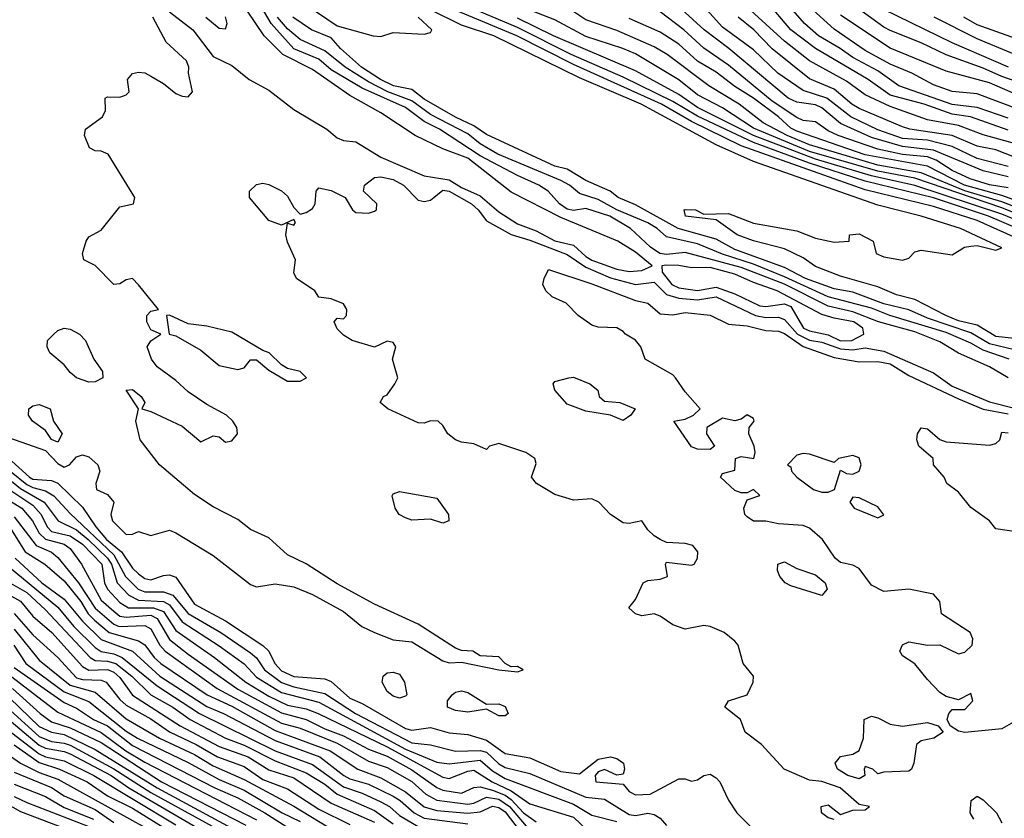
# Model space of a CAD drawing. Header units: metres. Extents: x -51132 to -49532, y -231222 to -229437.
# Tile 549 of 656: x -50595 to -50515, y -229629 to -229565. Entities that reach past the tile are written whole.
import ezdxf

# ---------------------------------------------------------------- set-up
doc = ezdxf.new("R2010")
doc.units = ezdxf.units.M
for name, color, linetype in [('CONTOUR_HALF', 8, 'Continuous'), ('CONTOUR_INDEX', 1, 'Continuous'), ('CONTOUR_INTER', 3, 'Continuous')]:
    doc.layers.add(name, color=color, linetype=linetype)

msp = doc.modelspace()

# ---------------------------------------------------------------- linework, layer by layer
at = {"layer": 'CONTOUR_HALF'}
for points, elevation in [([(-50513.08, -229582.296), (-50516.674, -229580.759), (-50521.08, -229579.28), (-50526.58, -229577.953), (-50531.08, -229576.505), (-50535.58, -229574.83), (-50540.08, -229572.715), (-50542.08, -229571.528), (-50546.08, -229569.579), (-50550.247, -229567.759), (-50554.58, -229565.575), (-50561.58, -229562.615)], 13.5), ([(-50515.08, -229577.598), (-50517.08, -229577.122), (-50521.08, -229575.457), (-50523.58, -229575.156), (-50526.08, -229574.426), (-50528.58, -229573.314), (-50530.08, -229572.033), (-50530.58, -229571.81), (-50532.08, -229571.577), (-50532.801, -229571.259), (-50537.552, -229567.259), (-50539.542, -229565.759), (-50542.58, -229562.976)], 16.5), ([(-50512.08, -229581.518), (-50515.58, -229580.087), (-50522.58, -229577.7), (-50525.58, -229577.149), (-50531.08, -229575.547), (-50535.58, -229573.689), (-50538.08, -229572.037), (-50540.08, -229571.006), (-50541.58, -229569.776), (-50545.08, -229567.702), (-50546.092, -229567.259), (-50549.08, -229566.294), (-50551.58, -229564.973), (-50555.08, -229563.601)], 14.5), ([(-50512.58, -229570.554), (-50515.58, -229569.514), (-50517.08, -229568.848), (-50520.08, -229567.781), (-50522.08, -229566.807), (-50524.58, -229565.81), (-50525.08, -229565.559), (-50528.08, -229563.372)], 20.5), ([(-50582.58, -229564.314), (-50580.711, -229565.759), (-50579.08, -229567.919), (-50577.58, -229568.646), (-50576.179, -229569.759), (-50574.58, -229570.626), (-50572.58, -229572.165), (-50569.924, -229573.759), (-50569.08, -229574.461), (-50568.58, -229574.667), (-50567.58, -229574.787), (-50565.58, -229576.005), (-50562.08, -229577.502), (-50560.08, -229577.823), (-50559.08, -229578.458), (-50557.58, -229579.116), (-50556.08, -229580.406), (-50554.58, -229581.375), (-50553.08, -229581.924), (-50551.58, -229582.739), (-50550.08, -229583.1), (-50549.08, -229584.009), (-50548.58, -229584.309), (-50546.58, -229585.018), (-50545.58, -229585.21), (-50544.58, -229585.119), (-50543.726, -229584.759), (-50545.08, -229583.645), (-50546.489, -229582.759), (-50551.08, -229580.861), (-50555.08, -229578.833), (-50558.58, -229576.099), (-50560.58, -229575.332), (-50562.824, -229574.259), (-50565.58, -229572.448), (-50568.08, -229571.052), (-50571.08, -229568.968), (-50573.468, -229567.759), (-50574.962, -229566.259), (-50576.313, -229564.259)], 10.5), ([(-50514.58, -229590.595), (-50516.08, -229590.435), (-50517.58, -229589.524), (-50519.08, -229589.176), (-50520.096, -229588.759), (-50522.58, -229587.453), (-50524.08, -229587.092), (-50525.58, -229586.45), (-50528.58, -229585.578), (-50530.58, -229584.798), (-50531.58, -229584.119), (-50533.08, -229583.379), (-50535.58, -229582.734), (-50536.881, -229582.259), (-50538.58, -229581.053), (-50541.048, -229580.759), (-50541.173, -229580.259), (-50541.08, -229580.232), (-50540.235, -229580.259), (-50539.58, -229580.591), (-50537.58, -229580.53), (-50535.58, -229581.32), (-50532.08, -229581.941), (-50530.58, -229582.527), (-50529.08, -229582.843), (-50527.889, -229582.759), (-50527.848, -229582.259), (-50527.08, -229582.171), (-50525.951, -229582.759), (-50525.706, -229583.759), (-50525.08, -229584.017), (-50523.58, -229584.291), (-50523.08, -229584.124), (-50522.58, -229583.63), (-50522.08, -229583.494), (-50519.58, -229583.86), (-50518.591, -229583.259), (-50518.08, -229583.159), (-50517.58, -229583.115), (-50516.08, -229583.505), (-50515.58, -229583.304), (-50518.907, -229581.759), (-50522.075, -229580.759), (-50525.58, -229579.878), (-50535.58, -229576.361), (-50538.58, -229575.023), (-50544.634, -229571.759), (-50549.58, -229569.63), (-50556.473, -229566.259), (-50559.08, -229565.378), (-50561.58, -229564.159)], 12.5), ([(-50515.08, -229573.846), (-50518.1, -229572.759), (-50519.58, -229572.543), (-50521.848, -229571.759), (-50524.58, -229571.024), (-50526.352, -229569.759), (-50530.58, -229567.271), (-50532.58, -229565.767), (-50534.08, -229564.001)], 18.5), ([(-50514.08, -229572.223), (-50517.58, -229570.918), (-50519.58, -229570.718), (-50521.08, -229570.187), (-50522.839, -229569.259), (-50524.58, -229568.532), (-50526.58, -229567.421), (-50529.08, -229565.713), (-50531.08, -229563.926)], 19.5), ([(-50596.58, -229598.222), (-50592.58, -229599.599), (-50591.58, -229600.666), (-50591.08, -229600.955), (-50590.649, -229600.759), (-50590.08, -229600.116), (-50589.58, -229599.952), (-50589.08, -229600.118), (-50588.355, -229600.759), (-50588.184, -229601.259), (-50588.513, -229602.259), (-50588.471, -229602.759), (-50587.58, -229603.139), (-50587.081, -229603.759), (-50587.324, -229604.759), (-50587.165, -229605.259), (-50586.08, -229606.372), (-50585.58, -229606.344), (-50585.08, -229606.137), (-50584.08, -229606.441), (-50582.58, -229606.031), (-50582.08, -229606.229), (-50579.08, -229608.07), (-50576.08, -229610.377), (-50575.58, -229610.576), (-50574.08, -229610.346), (-50572.58, -229610.579), (-50571.08, -229611.197), (-50568.58, -229612.56), (-50567.096, -229613.759), (-50566.095, -229614.259), (-50564.58, -229614.846), (-50563.08, -229614.991), (-50560.58, -229616.535), (-50560.08, -229616.684), (-50559.08, -229616.635), (-50556.086, -229617.259), (-50554.58, -229617.41), (-50554.125, -229617.259), (-50554.58, -229616.981), (-50555.08, -229617.002), (-50555.58, -229616.744), (-50556.08, -229616.216), (-50557.58, -229616.139), (-50558.164, -229615.759), (-50559.08, -229615.694), (-50559.58, -229615.521), (-50562.58, -229613.577), (-50566.08, -229611.972), (-50569.08, -229610.342), (-50571.58, -229608.732), (-50573.08, -229608.008), (-50574.58, -229606.627), (-50576.08, -229605.966), (-50577.08, -229605.171), (-50579.08, -229604.138), (-50580.58, -229603.157), (-50583.394, -229600.759), (-50584.94, -229598.759), (-50585.295, -229597.259), (-50585.095, -229596.259), (-50586.08, -229594.754), (-50585.58, -229594.705), (-50584.862, -229595.259), (-50584.576, -229595.759), (-50584.814, -229596.259), (-50584.08, -229596.48), (-50581.58, -229597.649), (-50580.08, -229598.899), (-50579.08, -229598.422), (-50578.58, -229598.521), (-50578.08, -229598.928), (-50577.58, -229598.838), (-50577.112, -229598.259), (-50577.17, -229597.759), (-50577.486, -229597.259), (-50578.013, -229596.759), (-50579.58, -229595.905), (-50581.08, -229594.879), (-50582.08, -229593.976), (-50583.58, -229592.881), (-50584.044, -229592.259), (-50584.397, -229591.259), (-50584.08, -229590.782), (-50583.278, -229590.259), (-50584.08, -229589.907), (-50584.412, -229589.259), (-50584.426, -229588.759), (-50584.08, -229588.408), (-50583.467, -229588.259), (-50585.08, -229586.279), (-50585.58, -229585.773), (-50586.08, -229585.868), (-50586.58, -229586.211), (-50587.08, -229586.26), (-50588.58, -229584.734), (-50589.489, -229584.259), (-50589.59, -229583.759), (-50589.3, -229582.759), (-50589.08, -229582.427), (-50588.08, -229581.89), (-50586.58, -229580.016), (-50585.499, -229579.759), (-50585.377, -229579.259), (-50587.539, -229575.759), (-50588.08, -229575.537), (-50588.58, -229575.496), (-50589.029, -229575.259), (-50589.423, -229574.259), (-50589.36, -229573.759), (-50587.977, -229572.759), (-50587.735, -229572.259), (-50587.758, -229571.259), (-50587.58, -229571.145), (-50586.58, -229571.183), (-50586.08, -229571.003), (-50585.823, -229570.759), (-50585.962, -229569.759), (-50585.58, -229569.282), (-50585.08, -229569.164), (-50584.58, -229569.236), (-50584.08, -229569.496), (-50583.08, -229570.072), (-50582.08, -229570.898), (-50581.58, -229571.102), (-50581.08, -229571.146), (-50580.744, -229570.759), (-50581.061, -229569.259), (-50581.023, -229568.759), (-50581.223, -229568.259), (-50582.854, -229566.759), (-50583.933, -229564.759)], 10.5), ([(-50515.011, -229592.259), (-50517.08, -229591.537), (-50518.08, -229590.967), (-50520.08, -229590.118), (-50524.618, -229588.759), (-50526.08, -229588.164), (-50529.571, -229587.259), (-50533.08, -229585.633), (-50535.58, -229584.63), (-50538.08, -229583.826), (-50540.08, -229582.985), (-50542.58, -229582.418), (-50543.329, -229581.759), (-50544.08, -229581.302), (-50546.58, -229580.236), (-50548.08, -229579.423), (-50549.58, -229578.929), (-50550.382, -229578.259), (-50551.08, -229577.878), (-50556.149, -229575.759), (-50557.58, -229574.951), (-50558.58, -229574.13), (-50561.58, -229572.591), (-50563.08, -229571.484), (-50565.026, -229570.759), (-50566.58, -229569.937), (-50568.439, -229568.759), (-50570.08, -229567.45), (-50572.08, -229566.55), (-50573.08, -229565.698), (-50573.905, -229564.759)], 11.5), ([(-50513.08, -229580.002), (-50515.58, -229579.082), (-50518.595, -229578.259), (-50521.58, -229576.736), (-50526.58, -229575.814), (-50532.08, -229573.923), (-50532.58, -229573.664), (-50533.578, -229572.759), (-50535.58, -229571.267), (-50537.08, -229570.333), (-50538.58, -229569.185), (-50540.08, -229568.291), (-50541.58, -229566.927), (-50543.08, -229565.959), (-50545.58, -229564.861)], 15.5), ([(-50513.08, -229576.601), (-50516.08, -229575.424), (-50517.58, -229575.135), (-50519.58, -229574.261), (-50523, -229573.759), (-50523.58, -229573.57), (-50527.08, -229572.104), (-50527.669, -229571.759), (-50529.08, -229570.55), (-50531.08, -229569.71), (-50534.08, -229567.306), (-50535.56, -229565.759), (-50536.816, -229564.759)], 17.5), ([(-50514.08, -229567.931), (-50517.58, -229566.487), (-50521.024, -229564.759)], 21.5), ([(-50514.08, -229621.151), (-50515.58, -229622.003), (-50518.58, -229622.294), (-50519.08, -229622.183), (-50519.738, -229621.759), (-50519.991, -229621.259), (-50519.86, -229620.759), (-50519.58, -229620.442), (-50518.58, -229620.437), (-50517.927, -229619.759), (-50518.08, -229619.167), (-50519.08, -229619.659), (-50520.08, -229619.397), (-50520.58, -229619.076), (-50521.58, -229618.029), (-50522.58, -229616.767), (-50523.58, -229616.132), (-50523.79, -229615.759), (-50523.58, -229615.234), (-50523.08, -229615.006), (-50521.58, -229615.266), (-50520.58, -229615.239), (-50519.08, -229615.962), (-50518.58, -229615.835), (-50517.964, -229615.259), (-50517.917, -229614.759), (-50518.125, -229614.259), (-50520.453, -229612.759), (-50520.572, -229611.759), (-50521.08, -229611.157), (-50523.08, -229610.779), (-50525.08, -229610.954), (-50526.08, -229610.436), (-50527.08, -229609.091), (-50527.58, -229608.841), (-50528.58, -229608.612), (-50528.996, -229608.259), (-50530.031, -229606.759), (-50531.08, -229605.861), (-50531.58, -229605.653), (-50533.58, -229605.512), (-50534.58, -229605.289), (-50535.58, -229605.282), (-50536.08, -229604.944), (-50536.27, -229604.759), (-50536.365, -229604.259), (-50536.08, -229603.59), (-50535.08, -229603.222), (-50535.58, -229602.745), (-50536.08, -229603.007), (-50536.58, -229603.027), (-50537.08, -229602.83), (-50538.224, -229601.759), (-50538.08, -229601.447), (-50537.08, -229601.181), (-50537.038, -229600.259), (-50536.58, -229600.101), (-50535.561, -229600.259), (-50535.442, -229599.759), (-50535.526, -229599.259), (-50535.948, -229598.259), (-50535.933, -229597.759), (-50535.514, -229597.259), (-50535.58, -229597.043), (-50536.08, -229596.751), (-50536.58, -229597.1), (-50537.08, -229597.216), (-50538.08, -229597), (-50539.325, -229597.759), (-50539.355, -229598.259), (-50538.706, -229599.259), (-50539.08, -229599.539), (-50540.08, -229599.49), (-50540.58, -229599.319), (-50541.998, -229597.259), (-50541.08, -229597.088), (-50540.405, -229596.759), (-50539.877, -229596.259), (-50541.08, -229594.881), (-50541.846, -229593.759), (-50542.08, -229593.517), (-50544.307, -229592.259), (-50544.649, -229591.259), (-50545.08, -229590.735), (-50545.893, -229590.259), (-50546.08, -229590.025), (-50546.58, -229589.741), (-50548.08, -229589.674), (-50548.58, -229589.527), (-50549.685, -229588.759), (-50550.648, -229587.759), (-50551.781, -229587.259), (-50552.307, -229586.759), (-50552.536, -229586.259), (-50552.442, -229585.759), (-50552.08, -229585.049), (-50548.58, -229586.2), (-50545.08, -229587.555), (-50544.08, -229587.754), (-50543.08, -229588.608), (-50542.08, -229588.689), (-50541.08, -229588.509), (-50539.08, -229588.723), (-50537.58, -229589.446), (-50536.08, -229589.571), (-50534.58, -229589.967), (-50533.58, -229590.004), (-50533.08, -229590.203), (-50531.58, -229591.236), (-50529.08, -229592.135), (-50527.08, -229592.483), (-50525.58, -229592.449), (-50524.58, -229592.649), (-50523.08, -229593.567), (-50519.08, -229595.447), (-50517.08, -229596.289), (-50515.08, -229596.664)], 11.5), ([(-50542.58, -229584.699), (-50542.945, -229584.759), (-50542.94, -229585.259), (-50542.161, -229586.259), (-50541.58, -229586.528), (-50540.08, -229586.731), (-50538.58, -229586.482), (-50537.08, -229587.014), (-50535.08, -229587.982), (-50534.58, -229588.03), (-50533.08, -229587.817), (-50532.58, -229588.026), (-50531.546, -229589.759), (-50531.08, -229589.983), (-50529.58, -229590.308), (-50528.58, -229590.782), (-50527.665, -229590.759), (-50526.703, -229590.259), (-50526.78, -229589.759), (-50527.496, -229589.259), (-50529.08, -229588.972), (-50530.08, -229588.657), (-50533.666, -229586.759), (-50535.58, -229586.091), (-50537.08, -229585.414), (-50539.08, -229584.889), (-50540.58, -229584.906), (-50541.58, -229584.715), (-50542.58, -229584.699)], 10.5), ([(-50582.58, -229588.712), (-50582.832, -229588.759), (-50582.605, -229590.259), (-50582.08, -229590.381), (-50580.08, -229591.527), (-50578.58, -229592.767), (-50577.08, -229593.092), (-50576.58, -229592.956), (-50576.08, -229592.303), (-50575.58, -229592.324), (-50574.58, -229593.143), (-50573.08, -229594.029), (-50572.08, -229594.019), (-50571.556, -229593.759), (-50572.073, -229593.259), (-50573.08, -229593.004), (-50573.58, -229592.71), (-50574.561, -229591.759), (-50575.08, -229591.566), (-50577.58, -229590.096), (-50579.58, -229589.599), (-50581.08, -229589.41), (-50582.58, -229588.712)], 10.5), ([(-50591.911, -229590.259), (-50591.58, -229589.959), (-50591.08, -229589.759), (-50590.58, -229589.84), (-50589.831, -229590.259), (-50589.349, -229590.759), (-50588.679, -229592.259), (-50587.979, -229593.259), (-50587.947, -229593.759), (-50588.58, -229594.079), (-50589.08, -229594.12), (-50590.08, -229593.753), (-50590.58, -229593.333), (-50591.08, -229592.717), (-50592.218, -229591.759), (-50592.44, -229591.259), (-50592.405, -229590.759), (-50591.911, -229590.259)], 10.5), ([(-50550.446, -229593.759), (-50550.08, -229593.706), (-50548.762, -229594.259), (-50548.105, -229594.759), (-50548.002, -229595.259), (-50547.58, -229595.639), (-50546.336, -229595.759), (-50545.108, -229596.259), (-50545.46, -229596.759), (-50546.08, -229597.209), (-50547.08, -229596.779), (-50549.08, -229596.441), (-50550.58, -229595.877), (-50551.583, -229594.759), (-50551.7, -229594.259), (-50551.58, -229594.052), (-50550.446, -229593.759)], 11.5), ([(-50593.912, -229596.259), (-50593.58, -229596.005), (-50593.08, -229595.903), (-50592.206, -229596.259), (-50591.926, -229597.259), (-50591.237, -229598.259), (-50591.58, -229598.928), (-50592.08, -229598.724), (-50592.58, -229598.001), (-50593.616, -229597.259), (-50593.927, -229596.759), (-50593.912, -229596.259)], 10.5), ([(-50599.152, -229598.259), (-50594.08, -229602.334), (-50593.58, -229602.592), (-50592.58, -229602.846), (-50591.891, -229603.259), (-50590.58, -229604.669), (-50587.08, -229608.009), (-50586.138, -229609.759), (-50585.105, -229610.759), (-50584.58, -229610.967), (-50583.08, -229610.992), (-50582.324, -229611.259), (-50581.08, -229612.714), (-50578.45, -229614.259), (-50576.08, -229615.891), (-50575.58, -229616.301), (-50574.943, -229617.259), (-50573.58, -229618.264), (-50572.58, -229618.625), (-50570.08, -229619.147), (-50567.628, -229620.759), (-50563.08, -229623.123), (-50561.58, -229623.29), (-50559.58, -229623.811), (-50557.58, -229623.755), (-50557.08, -229623.886), (-50556.08, -229624.817), (-50555.58, -229625.112), (-50553.58, -229625.594), (-50549.08, -229627.507), (-50547.58, -229627.658), (-50545.58, -229628.903), (-50545.08, -229628.962), (-50544.08, -229628.794), (-50543.58, -229628.893), (-50543.08, -229629.179), (-50542.58, -229629.789)], 11.5), ([(-50532.08, -229599.989), (-50532.854, -229600.759), (-50532.58, -229600.93), (-50532.514, -229601.259), (-50532.078, -229601.759), (-50530.753, -229602.759), (-50530.08, -229602.97), (-50529.58, -229602.958), (-50529.064, -229602.759), (-50528.58, -229601.197), (-50528.08, -229601.46), (-50527.58, -229601.507), (-50527.086, -229601.259), (-50526.908, -229600.759), (-50527.08, -229600.207), (-50527.58, -229600.014), (-50528.734, -229600.259), (-50529.08, -229600.563), (-50531.08, -229599.909), (-50531.58, -229599.858), (-50532.08, -229599.989)], 11.5), ([(-50597.08, -229601.702), (-50593.58, -229604), (-50592.922, -229604.759), (-50592.449, -229605.759), (-50592.08, -229606.126), (-50590.58, -229606.478), (-50589.58, -229607.15), (-50588.035, -229608.759), (-50587.821, -229610.259), (-50587.571, -229610.759), (-50586.58, -229611.844), (-50585.882, -229612.259), (-50583.877, -229612.259), (-50583.08, -229612.565), (-50582.08, -229614.09), (-50578.97, -229616.259), (-50576.443, -229618.259), (-50574.58, -229619.373), (-50573.08, -229620.091), (-50571.58, -229620.398), (-50570.628, -229620.759), (-50565.08, -229623.463), (-50560.58, -229625.891), (-50560.08, -229625.993), (-50558.58, -229625.412), (-50558.08, -229625.332), (-50556.617, -229626.259), (-50555.08, -229626.987), (-50553.58, -229628.04), (-50550.08, -229629.118), (-50548.866, -229630.259)], 12.5), ([(-50527.58, -229603.363), (-50527.818, -229603.759), (-50527.468, -229604.259), (-50525.58, -229605.03), (-50525.08, -229604.781), (-50525.58, -229604.141), (-50527.08, -229603.42), (-50527.58, -229603.363)], 11.5), ([(-50595.08, -229604.952), (-50593.333, -229607.259), (-50592.08, -229607.786), (-50591.58, -229608.225), (-50589.901, -229610.259), (-50588.58, -229612.301), (-50587.08, -229613.571), (-50586.636, -229613.759), (-50584.58, -229613.697), (-50584.08, -229613.947), (-50583.367, -229615.259), (-50582.937, -229615.759), (-50578.756, -229618.759), (-50573.58, -229621.534), (-50572.08, -229621.949), (-50569.08, -229623.146), (-50566.58, -229624.598), (-50565.08, -229625.115), (-50563.08, -229626.25), (-50561.945, -229627.259), (-50561.08, -229627.74), (-50558.58, -229628.064), (-50558.08, -229627.986), (-50557.08, -229627.501), (-50556.08, -229627.657), (-50555.233, -229628.259), (-50553.58, -229630.184)], 13.5), ([(-50595.018, -229608.259), (-50592.864, -229610.259), (-50591.08, -229611.579), (-50589.58, -229613.35), (-50588.08, -229614.82), (-50585.58, -229615.764), (-50583.376, -229617.759), (-50579.58, -229620.208), (-50578.243, -229620.759), (-50574.08, -229622.945), (-50570.479, -229624.259), (-50568.544, -229625.759), (-50568.08, -229626.025), (-50566.58, -229626.466), (-50564.58, -229627.426), (-50564.016, -229627.759), (-50562.881, -229628.759), (-50562.08, -229629.19), (-50558.58, -229629.641)], 14.5), ([(-50533.622, -229608.759), (-50533.08, -229608.569), (-50532.08, -229609.103), (-50530.58, -229609.621), (-50529.809, -229610.259), (-50529.638, -229610.759), (-50530.08, -229611.284), (-50532.58, -229610.495), (-50533.024, -229610.259), (-50533.456, -229609.759), (-50533.644, -229609.259), (-50533.622, -229608.759)], 11.5), ([(-50595.58, -229610.168), (-50594.08, -229611.043), (-50592.58, -229612.423), (-50588.986, -229616.259), (-50588.58, -229616.496), (-50587.58, -229616.548), (-50586.909, -229616.759), (-50585.63, -229617.759), (-50584.08, -229619.259), (-50582.327, -229620.259), (-50580.92, -229621.259), (-50578.08, -229622.751), (-50576.58, -229623.313), (-50574.08, -229624.581), (-50571.58, -229625.551), (-50570.08, -229626.459), (-50569.08, -229627.25), (-50566.08, -229628.564), (-50564.58, -229629.641)], 15.5), ([(-50595.08, -229612.717), (-50593.58, -229614.441), (-50591.58, -229616.266), (-50590.08, -229617.887), (-50589.58, -229618.045), (-50588.08, -229618.096), (-50587.681, -229618.259), (-50586.58, -229619.651), (-50586.08, -229620.097), (-50584.08, -229621.199), (-50582.58, -229622.235), (-50580.44, -229623.259), (-50578.734, -229624.259), (-50576.58, -229625.023), (-50575.08, -229626.08), (-50573.08, -229626.822), (-50570.58, -229628.466), (-50568.08, -229629.686)], 16.5), ([(-50595.119, -229615.259), (-50594.142, -229616.759), (-50591.08, -229619.017), (-50589.08, -229619.79), (-50586.08, -229622.188), (-50585.175, -229622.759), (-50581.08, -229624.71), (-50578.58, -229626.082), (-50576.58, -229626.943), (-50573.518, -229628.759), (-50572.08, -229629.457)], 17.5), ([(-50596.58, -229616.849), (-50591.58, -229620.667), (-50588.08, -229622.29), (-50586.104, -229623.759), (-50584.58, -229624.696), (-50575.58, -229629.323)], 18.5), ([(-50596.278, -229618.759), (-50593.08, -229621.811), (-50592.08, -229622.273), (-50591.08, -229622.449), (-50588.58, -229623.672), (-50583.58, -229626.759), (-50574.309, -229631.759)], 19.5), ([(-50596.58, -229620.397), (-50593.08, -229623.311), (-50592.58, -229623.556), (-50591.08, -229623.818), (-50590.58, -229624.025), (-50587.297, -229625.759), (-50585.853, -229626.759), (-50580.08, -229630.121)], 20.5), ([(-50526.674, -229621.259), (-50526.08, -229620.994), (-50525.58, -229621.112), (-50524.58, -229621.614), (-50523.58, -229621.799), (-50521.58, -229621.5), (-50520.711, -229621.759), (-50520.311, -229622.259), (-50521.064, -229622.759), (-50522.08, -229622.969), (-50522.445, -229623.259), (-50522.678, -229624.759), (-50522.863, -229625.259), (-50523.08, -229625.403), (-50525.08, -229625.477), (-50525.58, -229625.609), (-50525.986, -229625.259), (-50526.58, -229625.032), (-50526.671, -229625.259), (-50526.612, -229625.759), (-50527.08, -229626.035), (-50527.992, -229625.759), (-50528.814, -229625.259), (-50528.995, -229624.759), (-50528.58, -229624.229), (-50527.58, -229624.034), (-50527.08, -229623.745), (-50526.726, -229622.759), (-50526.674, -229621.259)], 11.5), ([(-50595.08, -229623.284), (-50593.08, -229624.719), (-50591.431, -229625.259), (-50589.216, -229626.259), (-50587.58, -229627.382), (-50585.58, -229628.372), (-50582.526, -229630.259)], 21.5), ([(-50595.08, -229625.492), (-50592.08, -229626.717), (-50591.08, -229627.404), (-50588.58, -229628.495), (-50587.08, -229629.533)], 22.5), ([(-50595.08, -229627.438), (-50594.08, -229627.925), (-50589.08, -229629.856)], 23.5), ([(-50517.855, -229629.259), (-50518.13, -229628.759), (-50518.054, -229627.759), (-50517.58, -229627.406), (-50517.08, -229627.707), (-50516.014, -229628.759), (-50515.58, -229629.571)], 11.5)]:
    msp.add_lwpolyline(points, dxfattribs=dict(at, elevation=elevation))
at = {"layer": 'CONTOUR_INDEX'}
for points, elevation in [([(-50508.58, -229582.313), (-50515.58, -229579.615), (-50518.58, -229578.726), (-50522.08, -229577.272), (-50525.58, -229576.649), (-50531.08, -229575.013), (-50532.872, -229574.259), (-50534.794, -229573.259), (-50536.724, -229571.759), (-50539.164, -229570.259), (-50542.52, -229567.759), (-50543.58, -229567.132), (-50546.58, -229565.827), (-50549.08, -229564.971), (-50551.08, -229563.632)], 15), ([(-50513.08, -229571.562), (-50516.58, -229570.02), (-50520.08, -229569.079), (-50524.58, -229567.244), (-50528.58, -229564.574)], 20), ([(-50579.675, -229564.759), (-50578.58, -229565.639), (-50578.08, -229565.691), (-50577.94, -229565.259), (-50578.08, -229564.72)], 10), ([(-50595.58, -229608.916), (-50591.58, -229612.204), (-50590.298, -229613.759), (-50588.58, -229615.457), (-50588.08, -229615.788), (-50587.08, -229615.968), (-50586.401, -229616.259), (-50583.58, -229618.546), (-50580.186, -229620.759), (-50574.08, -229623.761), (-50571.08, -229624.861), (-50568.58, -229626.678), (-50567.08, -229627.176), (-50565.58, -229627.864), (-50564.886, -229628.259), (-50564.08, -229628.971), (-50562.58, -229629.853)], 15), ([(-50596.58, -229619.469), (-50593.08, -229622.62), (-50592.08, -229623.024), (-50591.08, -229623.142), (-50590.58, -229623.326), (-50587.08, -229625.207), (-50584.08, -229627.123), (-50574.753, -229632.259)], 20)]:
    msp.add_lwpolyline(points, dxfattribs=dict(at, elevation=elevation))
at = {"layer": 'CONTOUR_INTER'}
for points, elevation in [([(-50515.08, -229572.874), (-50517.58, -229572.016), (-50519.58, -229571.778), (-50523.889, -229570.259), (-50525.58, -229569.075), (-50527.58, -229568.004), (-50528.604, -229567.259), (-50530.351, -229566.259), (-50531.479, -229565.259), (-50534.074, -229562.259)], 19), ([(-50515.08, -229593.757), (-50516.58, -229592.881), (-50519.08, -229591.789), (-50520.58, -229590.872), (-50522.58, -229590.075), (-50525.517, -229589.259), (-50527.58, -229588.457), (-50529.58, -229587.996), (-50533.08, -229586.226), (-50536.58, -229584.897), (-50541.08, -229583.679), (-50542.58, -229583.829), (-50543.126, -229583.759), (-50543.883, -229583.259), (-50545.49, -229581.759), (-50547.147, -229580.759), (-50549.08, -229580.146), (-50550.08, -229580.301), (-50550.58, -229580.192), (-50551.204, -229579.759), (-50552.104, -229578.759), (-50552.851, -229578.259), (-50554.58, -229577.491), (-50557.58, -229575.903), (-50560.86, -229573.759), (-50562.08, -229573.151), (-50563.58, -229572.009), (-50567.08, -229570.466), (-50569.58, -229568.991), (-50570.58, -229568.115), (-50572.58, -229567.299), (-50574.407, -229565.259), (-50575.554, -229563.259)], 11), ([(-50571.58, -229563.745), (-50569.08, -229565.441), (-50566.205, -229566.259), (-50565.58, -229566.295), (-50564.58, -229565.984), (-50562.08, -229566.121), (-50561.58, -229565.989), (-50561.479, -229565.759), (-50562.571, -229564.759)], 12), ([(-50513.58, -229582.892), (-50517.58, -229581.114), (-50521.08, -229579.976), (-50526.58, -229578.628), (-50536.58, -229575.099), (-50540.58, -229573.149), (-50542.995, -229571.759), (-50550.08, -229568.557), (-50554.622, -229566.259), (-50561.08, -229563.556)], 13), ([(-50515.08, -229576.751), (-50517.58, -229576.108), (-50519.58, -229575.147), (-50521.58, -229574.637), (-50523.58, -229574.499), (-50525.58, -229573.799), (-50527.745, -229572.759), (-50529.673, -229571.259), (-50531.58, -229570.651), (-50533.616, -229569.259), (-50535.58, -229567.374), (-50538.08, -229565.544), (-50540.08, -229563.311)], 17), ([(-50515.08, -229578.483), (-50516.58, -229578.243), (-50518.134, -229577.759), (-50519.58, -229577.072), (-50520.872, -229576.259), (-50521.58, -229575.99), (-50523.58, -229575.787), (-50525.58, -229575.364), (-50528.764, -229574.259), (-50529.58, -229573.89), (-50530.58, -229573.156), (-50531.58, -229573.057), (-50532.08, -229572.813), (-50534.08, -229571.505), (-50537.58, -229568.615), (-50539.58, -229567.254), (-50541.182, -229565.759), (-50543.08, -229564.314)], 16), ([(-50514.08, -229575.038), (-50517.08, -229574.21), (-50519.08, -229573.452), (-50521.58, -229573.02), (-50524.58, -229571.942), (-50526.58, -229570.997), (-50528.08, -229569.909), (-50531.08, -229568.262), (-50533.08, -229566.665), (-50536.08, -229563.93)], 18), ([(-50515.044, -229568.759), (-50519.58, -229566.825), (-50525.08, -229564.137)], 21), ([(-50514.58, -229591.508), (-50516.58, -229591.03), (-50518.08, -229590.153), (-50521.58, -229588.975), (-50523.08, -229588.285), (-50525.08, -229587.81), (-50527.58, -229586.866), (-50529.08, -229586.615), (-50531.383, -229585.759), (-50533.08, -229584.883), (-50537.08, -229583.431), (-50538.58, -229582.611), (-50541.642, -229581.759), (-50545.08, -229579.841), (-50546.475, -229579.259), (-50547.122, -229578.759), (-50549.08, -229577.901), (-50550.58, -229576.989), (-50551.58, -229576.731), (-50557.08, -229574.188), (-50558.08, -229573.479), (-50559.58, -229572.802), (-50562.08, -229571.35), (-50563.08, -229570.576), (-50564.564, -229570.259), (-50565.592, -229569.759), (-50567.127, -229568.759), (-50568.822, -229567.259), (-50569.58, -229566.406), (-50571.147, -229565.759), (-50572.654, -229564.759)], 12), ([(-50512.08, -229582.041), (-50515.58, -229580.594), (-50522.58, -229578.284), (-50526.08, -229577.525), (-50530.58, -229576.178), (-50535.58, -229574.266), (-50540.08, -229572.023), (-50541.58, -229570.973), (-50545.08, -229569.074), (-50551.688, -229566.259), (-50554.58, -229564.837)], 14), ([(-50512.08, -229567.32), (-50517.58, -229565.354), (-50518.642, -229564.759)], 22), ([(-50529.08, -229629.304), (-50529.58, -229629.159), (-50530.098, -229628.759), (-50530.141, -229628.259), (-50529.58, -229628.112), (-50528.58, -229628.889), (-50527.58, -229628.541), (-50526.58, -229628.528), (-50526.249, -229628.259), (-50527.08, -229628.08), (-50528.61, -229626.759), (-50530.08, -229626.242), (-50531.08, -229626.13), (-50533.107, -229625.259), (-50534.935, -229623.259), (-50536.252, -229622.259), (-50536.633, -229621.259), (-50537.888, -229620.259), (-50537.59, -229619.759), (-50536.089, -229619.259), (-50535.605, -229618.259), (-50535.579, -229617.759), (-50536.416, -229616.759), (-50536.812, -229615.259), (-50537.08, -229614.949), (-50537.929, -229614.259), (-50539.08, -229613.76), (-50539.58, -229613.701), (-50541.08, -229613.992), (-50542.08, -229613.635), (-50543.08, -229612.93), (-50543.573, -229612.759), (-50544.58, -229612.92), (-50545.079, -229612.759), (-50545.602, -229612.259), (-50545.08, -229611.609), (-50544.458, -229610.259), (-50544.08, -229610.06), (-50543.08, -229609.969), (-50542.5, -229609.759), (-50542.652, -229608.759), (-50542.58, -229608.596), (-50540.58, -229608.84), (-50540.35, -229608.759), (-50540.091, -229608.259), (-50540.064, -229607.759), (-50540.45, -229607.259), (-50541.08, -229607.08), (-50542.58, -229607.008), (-50543.08, -229606.77), (-50543.58, -229606.487), (-50544.08, -229605.998), (-50544.58, -229605.277), (-50545.58, -229605.49), (-50546.08, -229605.439), (-50547.084, -229604.759), (-50548.041, -229603.759), (-50548.58, -229603.498), (-50550.08, -229603.605), (-50551.58, -229603.148), (-50553.046, -229602.259), (-50553.448, -229601.759), (-50553.08, -229600.644), (-50553.18, -229600.259), (-50553.896, -229599.759), (-50556.08, -229599.048), (-50556.824, -229599.259), (-50557.08, -229599.53), (-50558.08, -229599.064), (-50559.08, -229598.937), (-50559.58, -229598.756), (-50560.172, -229598.259), (-50560.58, -229597.61), (-50560.961, -229597.259), (-50561.58, -229597.223), (-50562.08, -229597.419), (-50562.58, -229597.384), (-50565.012, -229596.259), (-50565.629, -229595.759), (-50565.366, -229595.259), (-50565.08, -229595.123), (-50564.445, -229594.259), (-50564.2, -229593.759), (-50564.635, -229592.259), (-50564.367, -229591.259), (-50564.58, -229590.914), (-50565.08, -229590.818), (-50566.08, -229591.299), (-50567.877, -229590.759), (-50568.58, -229590.323), (-50569.08, -229589.821), (-50569.344, -229589.259), (-50569.08, -229588.97), (-50568.58, -229589.009), (-50568.339, -229588.759), (-50568.317, -229588.259), (-50568.58, -229587.798), (-50569.58, -229587.399), (-50570.58, -229587.279), (-50570.887, -229586.759), (-50572.369, -229585.759), (-50572.58, -229585.305), (-50572.441, -229584.259), (-50573.08, -229582.845), (-50573.215, -229582.259), (-50573.08, -229581.311), (-50572.58, -229581.48), (-50572.454, -229581.259), (-50572.58, -229581.033), (-50573.58, -229581.474), (-50574.58, -229581.101), (-50576.161, -229579.259), (-50576.153, -229578.759), (-50575.58, -229578.211), (-50575.08, -229578.104), (-50574.58, -229578.218), (-50573.58, -229578.718), (-50573.08, -229579.14), (-50572.58, -229580.048), (-50572.08, -229580.595), (-50571.58, -229580.459), (-50571.08, -229580.146), (-50570.859, -229579.759), (-50570.781, -229578.759), (-50570.58, -229578.488), (-50569.58, -229578.701), (-50568.449, -229579.259), (-50567.859, -229580.259), (-50567.58, -229580.458), (-50566.58, -229580.525), (-50566.08, -229580.366), (-50565.915, -229580.259), (-50565.89, -229579.759), (-50566.965, -229578.759), (-50566.889, -229578.259), (-50566.08, -229577.65), (-50565.58, -229577.594), (-50564.58, -229577.81), (-50563.749, -229578.259), (-50562.58, -229579.458), (-50562.08, -229579.572), (-50561.58, -229579.48), (-50560.58, -229578.673), (-50560.08, -229578.738), (-50558.284, -229579.759), (-50557.737, -229580.259), (-50557.08, -229581.134), (-50555.08, -229582.233), (-50553.58, -229582.683), (-50550.58, -229583.85), (-50549.08, -229584.865), (-50547.08, -229585.707), (-50545.08, -229586.251), (-50543.58, -229586.068), (-50542.58, -229587.056), (-50541.58, -229587.348), (-50540.08, -229587.476), (-50538.58, -229587.239), (-50535.409, -229588.759), (-50534.58, -229588.915), (-50533.58, -229588.884), (-50533.08, -229589.077), (-50532.033, -229590.259), (-50531.08, -229590.728), (-50530.08, -229590.901), (-50528.58, -229591.423), (-50527.58, -229591.502), (-50526.58, -229591.34), (-50525.08, -229591.614), (-50521.08, -229593.371), (-50519.58, -229594.428), (-50516.58, -229595.685), (-50514.58, -229596.214)], 11), ([(-50513.722, -229606.259), (-50516.08, -229605.922), (-50516.589, -229605.259), (-50518.08, -229604.199), (-50519.08, -229602.966), (-50520.012, -229602.259), (-50520.238, -229601.759), (-50521.08, -229600.776), (-50521.126, -229600.259), (-50522.274, -229599.259), (-50522.422, -229598.759), (-50522.367, -229598.259), (-50522.08, -229597.783), (-50521.58, -229597.872), (-50520.58, -229598.714), (-50520.08, -229598.906), (-50516.58, -229599.187), (-50516.08, -229599.037), (-50515.749, -229598.759), (-50515.58, -229598.136), (-50515.08, -229598.19)], 12), ([(-50599.58, -229598.606), (-50594.58, -229602.66), (-50592.69, -229603.759), (-50591.549, -229605.259), (-50590.08, -229605.989), (-50589.138, -229606.759), (-50587.58, -229608.26), (-50587.259, -229608.759), (-50586.793, -229610.259), (-50585.875, -229611.259), (-50585.08, -229611.644), (-50583.08, -229611.755), (-50582.58, -229612.015), (-50581.58, -229613.389), (-50578.58, -229615.335), (-50576.58, -229616.78), (-50575.58, -229617.854), (-50573.58, -229619.089), (-50570.58, -229619.849), (-50563.58, -229623.629), (-50561.08, -229624.688), (-50560.08, -229624.829), (-50557.58, -229624.535), (-50556.58, -229625.393), (-50555.58, -229625.994), (-50550.08, -229628.07), (-50548.58, -229628.947), (-50546.58, -229629.445)], 12), ([(-50595.58, -229600.212), (-50593.856, -229601.759), (-50593.58, -229601.916), (-50592.08, -229602.029), (-50591.58, -229602.235), (-50589.58, -229604.164), (-50588.531, -229605.759), (-50587.648, -229606.759), (-50586.456, -229607.759), (-50585.58, -229609.079), (-50585.08, -229609.537), (-50584.58, -229609.916), (-50584.08, -229610.011), (-50583.08, -229609.656), (-50582.58, -229609.603), (-50582.08, -229609.812), (-50580.58, -229611.973), (-50578.08, -229613.308), (-50575.08, -229615.304), (-50574.594, -229615.759), (-50574.112, -229616.759), (-50573.58, -229617.329), (-50572.58, -229617.794), (-50570.08, -229617.978), (-50569.58, -229618.182), (-50568.08, -229619.538), (-50567.08, -229619.959), (-50563.58, -229621.975), (-50563.08, -229622.098), (-50561.58, -229621.902), (-50560.08, -229622.332), (-50558.58, -229622.467), (-50557.08, -229622.924), (-50555.58, -229623.986), (-50553.58, -229624.33), (-50551.08, -229625.44), (-50549.58, -229625.623), (-50548.08, -229624.452), (-50547.08, -229624.268), (-50546.58, -229624.377), (-50546.042, -229624.759), (-50545.968, -229625.259), (-50546.08, -229625.643), (-50546.58, -229625.717), (-50547.58, -229625.287), (-50548.08, -229625.465), (-50548.334, -229625.759), (-50548.259, -229626.259), (-50546.08, -229626.457), (-50545.58, -229627.032), (-50545.08, -229627.309), (-50543.887, -229627.259), (-50541.58, -229626.022), (-50541.08, -229626.028), (-50540.58, -229626.206), (-50540.08, -229626.118), (-50539.58, -229625.753), (-50539.08, -229625.652), (-50538.58, -229625.933), (-50538.292, -229626.259), (-50537.58, -229627.742), (-50536.934, -229628.759), (-50534.903, -229630.759)], 11), ([(-50597.58, -229602.336), (-50594.474, -229604.259), (-50593.627, -229605.259), (-50593.077, -229606.259), (-50592.58, -229606.738), (-50591.08, -229607.157), (-50590.58, -229607.504), (-50589.669, -229608.759), (-50588.08, -229611.641), (-50587.08, -229612.547), (-50586.58, -229612.928), (-50586.08, -229613.028), (-50584.08, -229612.87), (-50583.58, -229613.123), (-50582.58, -229614.822), (-50581.08, -229616.008), (-50577.08, -229618.803), (-50573.58, -229620.72), (-50571.58, -229621.246), (-50570.08, -229621.992), (-50568.58, -229622.559), (-50566.58, -229623.642), (-50565.08, -229624.202), (-50563.08, -229625.288), (-50561.08, -229626.712), (-50560.58, -229626.948), (-50559.08, -229627.171), (-50558.08, -229626.714), (-50557.58, -229626.661), (-50556.58, -229626.929), (-50555.58, -229627.331), (-50555.08, -229627.686), (-50554.08, -229628.758), (-50553.08, -229629.494)], 13), ([(-50564.675, -229603.259), (-50564.58, -229603.103), (-50564.08, -229602.901), (-50561.08, -229603.444), (-50560.12, -229604.759), (-50560.107, -229605.259), (-50560.58, -229605.454), (-50561.58, -229605.131), (-50563.08, -229605.215), (-50563.58, -229605.033), (-50564.107, -229604.759), (-50564.417, -229604.259), (-50564.675, -229603.259)], 11), ([(-50595.472, -229605.759), (-50594.198, -229607.759), (-50592.635, -229608.759), (-50591.08, -229610.107), (-50589.735, -229611.759), (-50589.138, -229612.759), (-50588.637, -229613.259), (-50587.44, -229614.259), (-50585.08, -229614.918), (-50584.58, -229615.243), (-50583.83, -229616.259), (-50583.281, -229616.759), (-50579.566, -229619.259), (-50577.58, -229620.179), (-50574.08, -229622.126), (-50569.661, -229623.759), (-50567.439, -229625.259), (-50565.58, -229625.947), (-50563.58, -229627.069), (-50562.08, -229628.274), (-50561.08, -229628.563), (-50558.58, -229628.794), (-50557.58, -229628.681), (-50556.58, -229628.237), (-50556.08, -229628.326), (-50555.58, -229628.683), (-50554.362, -229630.259)], 14), ([(-50596.08, -229610.913), (-50594.58, -229611.728), (-50593.58, -229612.942), (-50592.051, -229614.259), (-50589.58, -229616.986), (-50589.08, -229617.287), (-50587.58, -229617.216), (-50587.08, -229617.44), (-50586.58, -229617.884), (-50585.58, -229619.287), (-50581.719, -229621.759), (-50578.58, -229623.434), (-50576.266, -229624.259), (-50574.58, -229625.304), (-50572.58, -229625.957), (-50569.58, -229627.975), (-50566.08, -229629.514)], 16), ([(-50595.08, -229613.989), (-50593.08, -229616.475), (-50590.58, -229618.497), (-50588.58, -229619.063), (-50586.08, -229621.197), (-50583.386, -229622.759), (-50580.58, -229624.077), (-50579.08, -229624.978), (-50576.58, -229626.077), (-50572.58, -229628.219), (-50569.236, -229630.259)], 17), ([(-50595.08, -229617.064), (-50591.08, -229619.88), (-50590.08, -229620.34), (-50588.71, -229621.259), (-50587.58, -229621.767), (-50585.58, -229623.349), (-50578.931, -229626.759), (-50577.08, -229627.563), (-50574.914, -229628.759), (-50570.191, -229631.759)], 18), ([(-50565.393, -229617.759), (-50565.08, -229617.509), (-50564.58, -229617.431), (-50564.08, -229617.615), (-50563.672, -229618.259), (-50563.495, -229619.259), (-50563.58, -229619.386), (-50564.08, -229619.535), (-50564.58, -229619.377), (-50565.08, -229619.004), (-50565.459, -229618.259), (-50565.393, -229617.759)], 11), ([(-50595.215, -229618.759), (-50593.013, -229620.759), (-50592.08, -229621.43), (-50590.58, -229621.928), (-50588.08, -229623.114), (-50583.231, -229626.259), (-50576.456, -229629.759)], 19), ([(-50559.847, -229619.259), (-50559.58, -229619.045), (-50559.08, -229618.935), (-50558.58, -229619.076), (-50557.08, -229620.029), (-50556.08, -229620.003), (-50555.58, -229620.197), (-50555.34, -229620.759), (-50555.58, -229620.961), (-50556.08, -229620.953), (-50557.08, -229620.407), (-50558.58, -229620.664), (-50559.58, -229620.536), (-50560.214, -229620.259), (-50560.203, -229619.759), (-50559.847, -229619.259)], 11), ([(-50596.706, -229621.259), (-50593.08, -229624.007), (-50592.58, -229624.246), (-50591.08, -229624.581), (-50588.69, -229625.759), (-50582.08, -229629.719)], 21), ([(-50596.58, -229623.405), (-50594.583, -229624.759), (-50593.08, -229625.523), (-50591.58, -229626.046), (-50583.054, -229630.759)], 22), ([(-50595.08, -229626.455), (-50592.58, -229627.456), (-50591.08, -229628.331), (-50588.703, -229629.259)], 23), ([(-50597.08, -229627.259), (-50594.58, -229628.664), (-50589.08, -229630.755)], 24)]:
    msp.add_lwpolyline(points, dxfattribs=dict(at, elevation=elevation))

doc.saveas('drawing.dxf')
